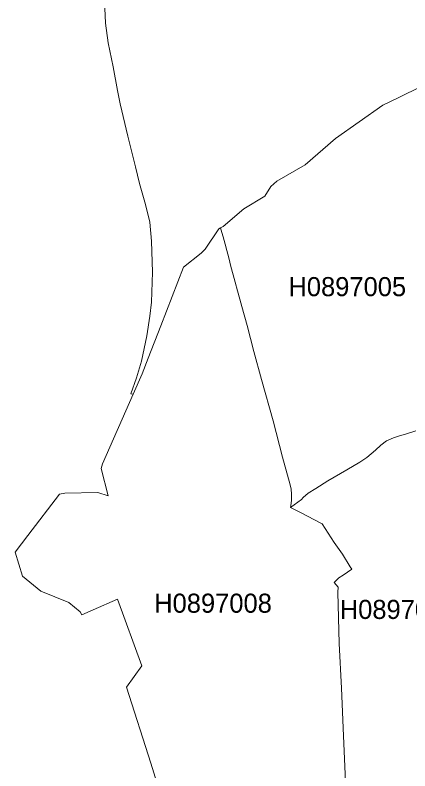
# Model space of a CAD drawing. Extents: x 369010 to 739155, y 6377141 to 6616555.
# Drawn here: x 590795 to 592865, y 6468537 to 6472498 of the extents above; entities that cross this region are included whole.
import ezdxf
from ezdxf.enums import TextEntityAlignment as Align

# ---------------------------------------------------------------- set-up
doc = ezdxf.new("R2010")
doc.units = 0
doc.header["$LTSCALE"] = 40
doc.layers.add('1', color=7, linetype='Continuous', lineweight=13)
doc.layers.add('2', color=7, linetype='Continuous')

msp = doc.modelspace()

# ---------------------------------------------------------------- linework, layer by layer
at = {"layer": '1'}
for points in [[(591264.2, 6472573.08), (591269.5, 6472456.89), (591283.07, 6472353.62), (591308.72, 6472227.67), (591331.39, 6472102.55), (591345.79, 6472033.04), (591385.51, 6471864.39), (591426.06, 6471703.35), (591447.74, 6471616.13), (591478.36, 6471504.91), (591500.54, 6471413.89), (591510.47, 6471312.76), (591515.43, 6471150.9), (591510.3, 6470994.33), (591501.2, 6470921.18), (591486.14, 6470816.91), (591457.84, 6470685.17), (591431.19, 6470596.79), (591401.07, 6470512.88), (591414.48, 6470511.39), (591461.32, 6470617.98), (591492.76, 6470700.4), (591558.96, 6470869.54), (591678.62, 6471177.55), (591770.64, 6471250.2), (591791, 6471271.72), (591862.66, 6471378.96), (591872.1, 6471383.76), (591885.17, 6471390.55), (591993.74, 6471482.9), (592104.13, 6471549.43), (592135.58, 6471599.58), (592166.86, 6471627.88), (592257.89, 6471679.68), (592316.14, 6471714.44), (592474.7, 6471850.98), (592723.78, 6472026.08), (592806.53, 6472067.3), (592924.37, 6472125.06)], [(591426.06, 6471703.35), (591385.51, 6471864.39), (591345.79, 6472033.04), (591331.39, 6472102.55), (591308.72, 6472227.67), (591283.07, 6472353.62), (591269.5, 6472456.89), (591264.2, 6472573.08)], [(592924.37, 6472125.06), (592806.53, 6472067.3), (592723.78, 6472026.08), (592474.7, 6471850.98), (592316.14, 6471714.44), (592257.89, 6471679.68), (592166.86, 6471627.88), (592135.58, 6471599.58), (592104.13, 6471549.43), (591993.74, 6471482.9), (591885.17, 6471390.55), (591872.1, 6471383.76), (591878.88, 6471358.77), (591885.67, 6471335.77), (591895.93, 6471297.21), (591904.53, 6471264.27), (591915.13, 6471225.54), (591926.88, 6471180.52), (591938.63, 6471137), (591948.39, 6471098.77), (591961.14, 6471053.09), (591973.05, 6471009.06), (591983.48, 6470971.82), (592011.62, 6470871.53), (592047.36, 6470735.82), (592087.75, 6470588.35), (592147.33, 6470372.04), (592197.81, 6470181.38), (592237.03, 6470036.06), (592242.49, 6470013.23), (592244.81, 6469986.74), (592243.98, 6469955.63), (592241.34, 6469926.67), (592239.68, 6469916.74), (592297.11, 6469959.93), (592306.21, 6469969.86), (592332.03, 6469991.88), (592372.41, 6470016.54), (592434.48, 6470056.59), (592534.11, 6470114.02), (592602.13, 6470154.23), (592638.88, 6470180.05), (592684.39, 6470217.62), (592711.86, 6470243.94), (592741.82, 6470266.78), (592779.39, 6470282.17), (592805.54, 6470292.1), (592847.74, 6470302.86), (592896.57, 6470319.24)], [(591584.62, 6468324.09), (591507.33, 6468576.98), (591379.89, 6468975.85), (591459.83, 6469088.06), (591331.89, 6469437.27), (591204.95, 6469380.83), (591145.37, 6469355.68), (591136.43, 6469371.4), (591076.85, 6469419.56), (590929.72, 6469478.65), (590833.06, 6469556.93), (590795, 6469684.04), (590862.36, 6469770.93), (591028.52, 6469987.24), (591055.83, 6469992.04), (591228.12, 6469995.68), (591283.73, 6469978.3), (591245.99, 6470121.13), (591253.28, 6470145.63), (591414.48, 6470511.39), (591401.07, 6470512.88), (591431.19, 6470596.79), (591457.84, 6470685.17), (591486.14, 6470816.91), (591501.2, 6470921.18), (591510.3, 6470994.33), (591515.43, 6471150.9), (591510.47, 6471312.76), (591500.54, 6471413.89), (591478.36, 6471504.91), (591447.74, 6471616.13), (591426.06, 6471703.35)], [(592527.82, 6468478.84), (592517.56, 6468721.3), (592506.47, 6468970.55), (592493.73, 6469203.75), (592486.78, 6469474.34), (592489.09, 6469499), (592468.08, 6469523.66), (592492.57, 6469548.49), (592514.58, 6469562.56), (592560.59, 6469594.5), (592552.65, 6469607.08), (592511.44, 6469671.96), (592467.41, 6469734.35), (592404.19, 6469831.83), (592361.49, 6469854.51), (592297.94, 6469887.44), (592239.68, 6469916.74), (592241.34, 6469926.67), (592243.98, 6469955.63), (592244.81, 6469986.74), (592242.49, 6470013.23), (592237.03, 6470036.06), (592197.81, 6470181.38), (592147.33, 6470372.04), (592087.75, 6470588.35), (592047.36, 6470735.82), (592011.62, 6470871.53), (591983.48, 6470971.82), (591973.05, 6471009.06), (591961.14, 6471053.09), (591948.39, 6471098.77), (591938.63, 6471137), (591926.88, 6471180.52), (591915.13, 6471225.54), (591904.53, 6471264.27), (591895.93, 6471297.21), (591885.67, 6471335.77), (591878.88, 6471358.77), (591872.1, 6471383.76), (591862.66, 6471378.96), (591791, 6471271.72), (591770.64, 6471250.2), (591678.62, 6471177.55), (591558.96, 6470869.54), (591492.76, 6470700.4), (591461.32, 6470617.98), (591414.48, 6470511.39), (591253.28, 6470145.63), (591245.99, 6470121.13), (591283.73, 6469978.3), (591228.12, 6469995.68), (591055.83, 6469992.04), (591028.52, 6469987.24), (590862.36, 6469770.93), (590795, 6469684.04), (590833.06, 6469556.93), (590929.72, 6469478.65), (591076.85, 6469419.56), (591136.43, 6469371.4), (591145.37, 6469355.68), (591204.95, 6469380.83), (591331.89, 6469437.27), (591459.83, 6469088.06), (591379.89, 6468975.85), (591507.33, 6468576.98), (591584.62, 6468324.09)], [(592896.57, 6470319.24), (592847.74, 6470302.86), (592805.54, 6470292.1), (592779.39, 6470282.17), (592741.82, 6470266.78), (592711.86, 6470243.94), (592684.39, 6470217.62)], [(592684.39, 6470217.62), (592638.88, 6470180.05), (592602.13, 6470154.23), (592534.11, 6470114.02), (592434.48, 6470056.59), (592372.41, 6470016.54), (592332.03, 6469991.88), (592306.21, 6469969.86), (592297.11, 6469959.93), (592239.68, 6469916.74), (592297.94, 6469887.44), (592361.49, 6469854.51), (592404.19, 6469831.83), (592467.41, 6469734.35), (592511.44, 6469671.96), (592552.65, 6469607.08), (592560.59, 6469594.5), (592514.58, 6469562.56), (592492.57, 6469548.49), (592468.08, 6469523.66), (592489.09, 6469499), (592486.78, 6469474.34), (592493.73, 6469203.75), (592506.47, 6468970.55), (592517.56, 6468721.3), (592527.82, 6468478.84)]]:
    msp.add_lwpolyline(points, dxfattribs=at)

# ---------------------------------------------------------------- texts
at = {"layer": '2'}
for s, p in [('H0897005', (592536.62, 6471025.13)), ('H0897008', (591832.71, 6469365.82)), ('H0897004', (592805.72, 6469333.25))]:
    msp.add_text(s, height=100, dxfattribs=at).set_placement(p, align=Align.CENTER)

doc.saveas('drawing.dxf')
